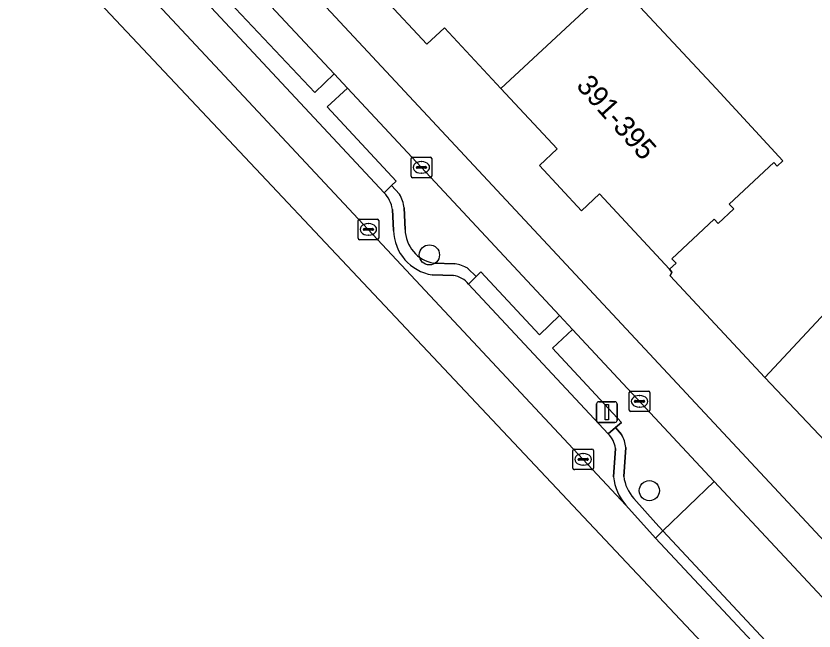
# Model space of a CAD drawing. Extents: x 163147 to 163550, y 380933 to 381639.
# Drawn here: x 163228.27 to 163266.99, y 381108.09 to 381137.93 of the extents above; entities that cross this region are included whole.
import ezdxf

# ---------------------------------------------------------------- set-up
doc = ezdxf.new("R2010")
doc.units = 0
for name, color, linetype in [('IMGEO_Berm_groen', 7, 'Continuous'), ('IMGEO_Berm_open', 7, 'Continuous'), ('IMGEO_Boom', 7, 'Continuous'), ('IMGEO_Erf', 7, 'Continuous'), ('IMGEO_Fietspad_gesloten', 7, 'Continuous'), ('IMGEO_Kolk', 7, 'Continuous'), ('IMGEO_Lichtmast', 7, 'Continuous'), ('IMGEO_Pand', 7, 'Continuous'), ('IMGEO_Pand_nummerreeks', 7, 'Continuous'), ('IMGEO_Parkeervlak_open', 7, 'Continuous'), ('IMGEO_Rijbaan_lokaal_gesloten', 7, 'Continuous'), ('IMGEO_Rijbaan_lokaal_open', 7, 'Continuous'), ('IMGEO_Voetpad_open', 7, 'Continuous')]:
    doc.layers.add(name, color=color, linetype=linetype)

msp = doc.modelspace()

# ---------------------------------------------------------------- linework, layer by layer
at = {"layer": 'IMGEO_Berm_groen'}
msp.add_lwpolyline([(163236.873, 381142.447), (163235.896, 381141.52), (163242.768, 381134.219), (163243.701, 381135.131)], close=True, dxfattribs=at)
for points in [[(163244.35, 381134.436), (163243.361, 381133.518), (163246.711, 381129.919), (163246.485, 381129.7), (163246.882, 381129.291)], [(163250.19, 381125.688), (163250.2, 381125.678), (163250.594, 381125.286), (163250.819, 381125.512), (163253.671, 381122.467), (163254.641, 381123.403), (163244.35, 381134.436)], [(163247.098, 381128.616), (163247.15, 381127.57)], [(163248.547, 381125.938), (163249.571, 381125.913)], [(163255.277, 381122.722), (163254.299, 381121.813), (163257.652, 381118.213), (163257.359, 381117.962), (163257.652, 381117.619)], [(163258.248, 381114.516), (163259.321, 381113.325), (163259.661, 381112.947), (163262.153, 381115.349), (163255.277, 381122.722)], [(163257.863, 381116.99), (163257.764, 381115.595)]]:
    msp.add_lwpolyline(points, dxfattribs=at)
for centre, radius, start, end in [((163245.366, 381128.434), 1.742, 6.0075, 29.4818), ((163248.835, 381127.598), 1.685, 180.9684, 260.159), ((163249.289, 381124.172), 1.764, 59.2626, 80.786), ((163256.159, 381116.768), 1.718, 7.4141, 29.6743), ((163259.705, 381115.818), 1.954, 186.5427, 221.7758)]:
    msp.add_arc(centre, radius, start, end, dxfattribs=at)
at = {"layer": 'IMGEO_Berm_open'}
for points in [[(163246.882, 381129.291), (163246.485, 381129.7), (163246.127, 381129.352)], [(163246.531, 381128.55), (163246.582, 381127.522)], [(163247.15, 381127.57), (163247.098, 381128.616)], [(163249.571, 381125.913), (163248.547, 381125.938)], [(163250.232, 381124.922), (163250.594, 381125.286), (163250.2, 381125.678), (163250.19, 381125.688)], [(163248.469, 381125.37), (163249.496, 381125.345)], [(163257.652, 381117.619), (163257.359, 381117.962), (163257.005, 381117.659)], [(163257.359, 381116.952), (163257.261, 381115.567)], [(163257.764, 381115.595), (163257.863, 381116.99)], [(163257.862, 381114.198), (163259.301, 381112.6), (163259.661, 381112.947), (163259.321, 381113.325), (163258.248, 381114.516)]]:
    msp.add_lwpolyline(points, dxfattribs=at)
for centre, radius, start, end in [((163245.247, 381128.406), 1.292, 6.4081, 47.0644), ((163245.366, 381128.434), 1.742, 6.0075, 29.4818), ((163248.835, 381127.598), 1.685, 180.9684, 260.159), ((163248.834, 381127.594), 2.254, 181.8252, 260.6671), ((163249.289, 381124.172), 1.764, 59.2626, 80.786), ((163249.29, 381124.135), 1.227, 39.8818, 80.3438), ((163256.13, 381116.779), 1.242, 8.0304, 45.1645), ((163256.159, 381116.768), 1.718, 7.4141, 29.6743), ((163259.71, 381115.826), 2.463, 186.0298, 221.3738), ((163259.705, 381115.818), 1.954, 186.5427, 221.7758)]:
    msp.add_arc(centre, radius, start, end, dxfattribs=at)
at = {"layer": 'IMGEO_Boom'}
for centre in [(163248.329, 381126.34), (163258.999, 381114.9)]:
    msp.add_circle(centre, 0.489, dxfattribs=at)
at = {"layer": 'IMGEO_Erf'}
msp.add_lwpolyline([(163257.39, 381139.627), (163262.246, 381134.41), (163265.483, 381130.906), (163265.197, 381130.645), (163265.037, 381130.817), (163262.875, 381128.804), (163263.092, 381128.571), (163262.334, 381127.865), (163262.145, 381128.068), (163260.092, 381126.156), (163260.296, 381125.937), (163259.979, 381125.642), (163260.093, 381125.495), (163260.011, 381125.316), (163264.607, 381120.389), (163281.562, 381138.569)], dxfattribs=at)
at = {"layer": 'IMGEO_Fietspad_gesloten'}
for points in [[(163431.634, 380936.983), (163426.381, 380942.59), (163389.734, 380981.756), (163386.168, 380985.564), (163372.648, 381000), (163319.829, 381056.397), (163310.14, 381066.773), (163306.558, 381070.608), (163278.278, 381100.892), (163188.415, 381197.241)], [(163236.873, 381142.447), (163243.701, 381135.131), (163244.35, 381134.436), (163254.641, 381123.403), (163255.277, 381122.722), (163262.153, 381115.349), (163268.976, 381108.034), (163271.237, 381105.609), (163272.803, 381103.944), (163273.414, 381103.291), (163276.112, 381100.428), (163276.249, 381100.24), (163278.746, 381097.539), (163279.786, 381096.484), (163285.784, 381090.039), (163286.426, 381089.355), (163289, 381086.592), (163296.653, 381078.396), (163300.254, 381074.541), (163308.689, 381065.5)]]:
    msp.add_lwpolyline(points, dxfattribs=at)
at = {"layer": 'IMGEO_Kolk'}
for p, q in [((163247.514, 381131.086), (163248.366, 381131.086)), ((163247.439, 381130.16), (163247.439, 381131.012)), ((163247.927, 381130.866), (163247.952, 381130.866)), ((163248.44, 381131.012), (163248.44, 381130.16)), ((163247.698, 381130.58), (163247.698, 381130.592)), ((163248.136, 381130.543), (163247.738, 381130.543)), ((163247.741, 381130.629), (163248.139, 381130.629)), ((163247.95, 381130.306), (163247.925, 381130.306)), ((163248.182, 381130.592), (163248.182, 381130.58)), ((163248.366, 381130.086), (163247.514, 381130.086)), ((163244.867, 381127.152), (163244.867, 381128.004)), ((163244.942, 381128.078), (163245.794, 381128.078)), ((163245.868, 381128.004), (163245.868, 381127.152)), ((163245.126, 381127.572), (163245.126, 381127.584)), ((163245.169, 381127.621), (163245.567, 381127.621)), ((163245.355, 381127.858), (163245.38, 381127.858)), ((163245.61, 381127.584), (163245.61, 381127.572)), ((163245.564, 381127.535), (163245.166, 381127.535)), ((163245.378, 381127.298), (163245.353, 381127.298)), ((163245.794, 381127.078), (163244.942, 381127.078)), ((163258.025, 381118.809), (163258.025, 381119.661)), ((163258.1, 381119.735), (163258.952, 381119.735)), ((163258.513, 381119.515), (163258.538, 381119.515)), ((163259.026, 381119.661), (163259.026, 381118.809)), ((163258.284, 381119.229), (163258.284, 381119.241)), ((163258.722, 381119.192), (163258.324, 381119.192)), ((163258.327, 381119.278), (163258.725, 381119.278)), ((163258.768, 381119.241), (163258.768, 381119.229)), ((163258.952, 381118.735), (163258.1, 381118.735)), ((163258.536, 381118.955), (163258.511, 381118.955)), ((163255.289, 381115.993), (163255.289, 381116.845)), ((163255.364, 381116.919), (163256.216, 381116.919)), ((163256.29, 381116.845), (163256.29, 381115.993)), ((163255.548, 381116.413), (163255.548, 381116.425)), ((163255.986, 381116.376), (163255.588, 381116.376)), ((163255.591, 381116.462), (163255.989, 381116.462)), ((163255.777, 381116.699), (163255.802, 381116.699)), ((163256.032, 381116.425), (163256.032, 381116.413)), ((163255.8, 381116.139), (163255.775, 381116.139)), ((163256.216, 381115.919), (163255.364, 381115.919))]:
    msp.add_line(p, q, dxfattribs=at)
for points in [[(163247.514, 381131.086), (163248.366, 381131.086)], [(163247.439, 381130.16), (163247.439, 381131.012)], [(163248.44, 381131.012), (163248.44, 381130.16)], [(163248.366, 381130.086), (163247.514, 381130.086)], [(163244.867, 381127.152), (163244.867, 381128.004)], [(163244.942, 381128.078), (163245.794, 381128.078)], [(163245.868, 381128.004), (163245.868, 381127.152)], [(163245.794, 381127.078), (163244.942, 381127.078)], [(163258.025, 381118.809), (163258.025, 381119.661)], [(163258.1, 381119.735), (163258.952, 381119.735)], [(163259.026, 381119.661), (163259.026, 381118.809)], [(163258.952, 381118.735), (163258.1, 381118.735)], [(163255.289, 381115.993), (163255.289, 381116.845)], [(163255.364, 381116.919), (163256.216, 381116.919)], [(163256.29, 381116.845), (163256.29, 381115.993)], [(163256.216, 381115.919), (163255.364, 381115.919)]]:
    msp.add_lwpolyline(points, dxfattribs=at)
for centre, radius, start, end in [((163247.516, 381131.01), 0.0765, 91.552, 178.448), ((163247.516, 381131.01), 0.0765, 91.552, 178.448), ((163248.364, 381131.01), 0.0765, 1.552, 88.448), ((163248.364, 381131.01), 0.0765, 1.552, 88.448), ((163247.738, 381130.589), 0.0403, 85.8775, 175.7526), ((163247.735, 381130.579), 0.0366, 178.938, 274.7102), ((163248.139, 381130.586), 0.043, 264.8664, 352.4533), ((163248.143, 381130.591), 0.0386, 1.7309, 96.639), ((163247.516, 381130.162), 0.0765, 181.552, 268.448), ((163247.516, 381130.162), 0.0765, 181.552, 268.448), ((163248.364, 381130.162), 0.0765, 271.552, 358.448), ((163248.364, 381130.162), 0.0765, 271.552, 358.448), ((163244.944, 381128.002), 0.0765, 91.552, 178.448), ((163244.944, 381128.002), 0.0765, 91.552, 178.448), ((163245.792, 381128.002), 0.0765, 1.552, 88.448), ((163245.792, 381128.002), 0.0765, 1.552, 88.448), ((163245.166, 381127.581), 0.0403, 85.8775, 175.7526), ((163245.163, 381127.571), 0.0366, 178.938, 274.7102), ((163245.567, 381127.578), 0.043, 264.8664, 352.4533), ((163245.571, 381127.583), 0.0386, 1.7309, 96.639), ((163244.944, 381127.154), 0.0765, 181.552, 268.448), ((163244.944, 381127.154), 0.0765, 181.552, 268.448), ((163245.792, 381127.154), 0.0765, 271.552, 358.448), ((163245.792, 381127.154), 0.0765, 271.552, 358.448), ((163258.102, 381119.659), 0.0765, 91.552, 178.448), ((163258.102, 381119.659), 0.0765, 91.552, 178.448), ((163258.95, 381119.659), 0.0765, 1.552, 88.448), ((163258.95, 381119.659), 0.0765, 1.552, 88.448), ((163258.324, 381119.238), 0.0403, 85.8775, 175.7526), ((163258.321, 381119.228), 0.0366, 178.938, 274.7102), ((163258.725, 381119.235), 0.043, 264.8664, 352.4533), ((163258.729, 381119.24), 0.0386, 1.7309, 96.639), ((163258.102, 381118.811), 0.0765, 181.552, 268.448), ((163258.102, 381118.811), 0.0765, 181.552, 268.448), ((163258.95, 381118.811), 0.0765, 271.552, 358.448), ((163258.95, 381118.811), 0.0765, 271.552, 358.448), ((163255.366, 381116.843), 0.0765, 91.552, 178.448), ((163255.366, 381116.843), 0.0765, 91.552, 178.448), ((163256.214, 381116.843), 0.0765, 1.552, 88.448), ((163256.214, 381116.843), 0.0765, 1.552, 88.448), ((163255.588, 381116.422), 0.0403, 85.8775, 175.7526), ((163255.585, 381116.412), 0.0366, 178.938, 274.7102), ((163255.989, 381116.419), 0.043, 264.8664, 352.4533), ((163255.993, 381116.424), 0.0386, 1.7309, 96.639), ((163255.366, 381115.995), 0.0765, 181.552, 268.448), ((163255.366, 381115.995), 0.0765, 181.552, 268.448), ((163256.214, 381115.995), 0.0765, 271.552, 358.448), ((163256.214, 381115.995), 0.0765, 271.552, 358.448)]:
    msp.add_arc(centre, radius, start, end, dxfattribs=at)
for centre, major_axis, ratio, start_param, end_param in [((163247.926, 381130.586), (-0.387, 0.002), 0.722429, 4.712389, 7.853982), ((163247.951, 381130.586), (-0.39, 0.002), 0.717154, 1.570796, 4.712389), ((163245.354, 381127.578), (-0.387, 0.002), 0.722429, 4.712389, 7.853982), ((163245.379, 381127.578), (-0.39, 0.002), 0.717154, 1.570796, 4.712389), ((163258.512, 381119.235), (-0.387, 0.002), 0.722429, 4.712389, 7.853982), ((163258.537, 381119.235), (-0.39, 0.002), 0.717154, 1.570796, 4.712389), ((163255.776, 381116.419), (-0.387, 0.002), 0.722429, 4.712389, 7.853982), ((163255.801, 381116.419), (-0.39, 0.002), 0.717154, 1.570796, 4.712389)]:
    msp.add_ellipse(centre, major_axis=major_axis, ratio=ratio, start_param=start_param, end_param=end_param, dxfattribs=at)
at = {"layer": 'IMGEO_Lichtmast'}
for p, q in [((163256.442, 381118.311), (163256.442, 381119.111)), ((163256.442, 381119.111), (163256.442, 381118.311)), ((163256.542, 381119.211), (163257.332, 381119.211)), ((163257.332, 381119.211), (163256.542, 381119.211)), ((163257.432, 381119.111), (163257.432, 381118.311)), ((163257.432, 381118.311), (163257.432, 381119.111)), ((163257.332, 381118.211), (163256.542, 381118.211)), ((163256.542, 381118.211), (163257.332, 381118.211))]:
    msp.add_line(p, q, dxfattribs=at)
msp.add_lwpolyline([(163256.862, 381119.086), (163257.012, 381119.086), (163257.012, 381118.336), (163256.862, 381118.336), (163256.862, 381119.086)], dxfattribs=at)
for centre, start, end in [((163256.542, 381119.111), 90, 180), ((163256.542, 381119.111), 90, 180), ((163257.332, 381119.111), 0, 90), ((163257.332, 381119.111), 360, 90), ((163256.542, 381118.311), 180, 270), ((163256.542, 381118.311), 180, 270), ((163257.332, 381118.311), 270, 0), ((163257.332, 381118.311), 270, 0)]:
    msp.add_arc(centre, 0.1, start, end, dxfattribs=at)
at = {"layer": 'IMGEO_Pand'}
for points in [[(163243.854, 381142.984), (163247.015, 381139.589), (163246.143, 381138.777), (163248.208, 381136.558), (163249.065, 381137.356), (163251.798, 381134.42), (163257.39, 381139.627), (163249.431, 381148.176)], [(163257.39, 381139.627), (163251.798, 381134.42), (163254.53, 381131.485), (163253.666, 381130.681), (163255.709, 381128.485), (163256.579, 381129.295), (163259.979, 381125.642), (163260.296, 381125.937), (163260.092, 381126.156), (163262.145, 381128.068), (163262.334, 381127.865), (163263.092, 381128.571), (163262.875, 381128.804), (163265.037, 381130.817), (163265.197, 381130.645), (163265.483, 381130.906), (163262.246, 381134.41)]]:
    msp.add_lwpolyline(points, close=True, dxfattribs=at)
at = {"layer": 'IMGEO_Parkeervlak_open'}
for points in [[(163246.127, 381129.352), (163231.174, 381145.393)], [(163229.126, 381144.967), (163257.862, 381114.198)], [(163246.582, 381127.522), (163246.531, 381128.55)], [(163249.496, 381125.345), (163248.469, 381125.37)], [(163257.005, 381117.659), (163250.232, 381124.922)], [(163257.261, 381115.567), (163257.359, 381116.952)]]:
    msp.add_lwpolyline(points, dxfattribs=at)
for centre, radius, start, end in [((163245.247, 381128.406), 1.292, 6.4081, 47.0644), ((163248.834, 381127.594), 2.254, 181.8252, 260.6671), ((163249.29, 381124.135), 1.227, 39.8818, 80.3438), ((163256.13, 381116.779), 1.242, 8.0304, 45.1645), ((163259.71, 381115.826), 2.463, 186.0298, 221.3738)]:
    msp.add_arc(centre, radius, start, end, dxfattribs=at)
at = {"layer": 'IMGEO_Rijbaan_lokaal_gesloten'}
for points in [[(163224.239, 381147.157), (163352.566, 381010.865)], [(163305.819, 381062.795), (163299.374, 381069.695), (163297.748, 381071.447), (163292.133, 381077.437), (163292.004, 381077.575), (163282.56, 381087.679), (163275.582, 381095.146), (163275.466, 381095.274), (163273.604, 381097.334), (163273.501, 381097.445), (163266.816, 381104.528), (163266.09, 381105.339), (163259.301, 381112.6), (163257.862, 381114.198), (163229.126, 381144.967)]]:
    msp.add_lwpolyline(points, dxfattribs=at)
at = {"layer": 'IMGEO_Rijbaan_lokaal_open'}
msp.add_lwpolyline([(163268.976, 381108.034), (163262.153, 381115.349), (163259.661, 381112.947), (163266.455, 381105.68)], close=True, dxfattribs=at)
at = {"layer": 'IMGEO_Voetpad_open'}
for points in [[(163242.336, 381248.283), (163240.64, 381246.663), (163260.513, 381222.504), (163261.531, 381220.959), (163292.918, 381150.971), (163282.659, 381139.767), (163281.562, 381138.569), (163264.607, 381120.389), (163267.528, 381117.294), (163268.925, 381118.765), (163274.405, 381124.631), (163277.004, 381127.456)], [(163188.415, 381197.241), (163278.278, 381100.892), (163306.558, 381070.608)], [(163276.601, 381107.937), (163272.859, 381111.938), (163269.946, 381114.68), (163267.528, 381117.294), (163264.607, 381120.389), (163260.011, 381125.316), (163260.093, 381125.495), (163259.979, 381125.642), (163256.579, 381129.295), (163255.709, 381128.485), (163253.666, 381130.681), (163254.53, 381131.485), (163251.798, 381134.42), (163249.065, 381137.356), (163248.208, 381136.558), (163246.143, 381138.777)]]:
    msp.add_lwpolyline(points, dxfattribs=at)
for points in [[(163236.873, 381142.447), (163232.791, 381146.822), (163231.587, 381145.758), (163231.174, 381145.393), (163246.127, 381129.352), (163246.485, 381129.7), (163246.711, 381129.919), (163243.361, 381133.518), (163244.35, 381134.436), (163243.701, 381135.131), (163242.768, 381134.219), (163235.896, 381141.52)], [(163255.277, 381122.722), (163254.641, 381123.403), (163253.671, 381122.467), (163250.819, 381125.512), (163250.594, 381125.286), (163250.232, 381124.922), (163257.005, 381117.659), (163257.359, 381117.962), (163257.652, 381118.213), (163254.299, 381121.813)], [(163266.455, 381105.68), (163259.661, 381112.947), (163259.301, 381112.6), (163266.09, 381105.339)]]:
    msp.add_lwpolyline(points, close=True, dxfattribs=at)

# ---------------------------------------------------------------- texts
at = {"layer": 'IMGEO_Pand_nummerreeks'}
msp.add_text('391-395', height=1, rotation=311.8337, dxfattribs=at).set_placement((163255.411, 381134.521))

doc.saveas('drawing.dxf')
